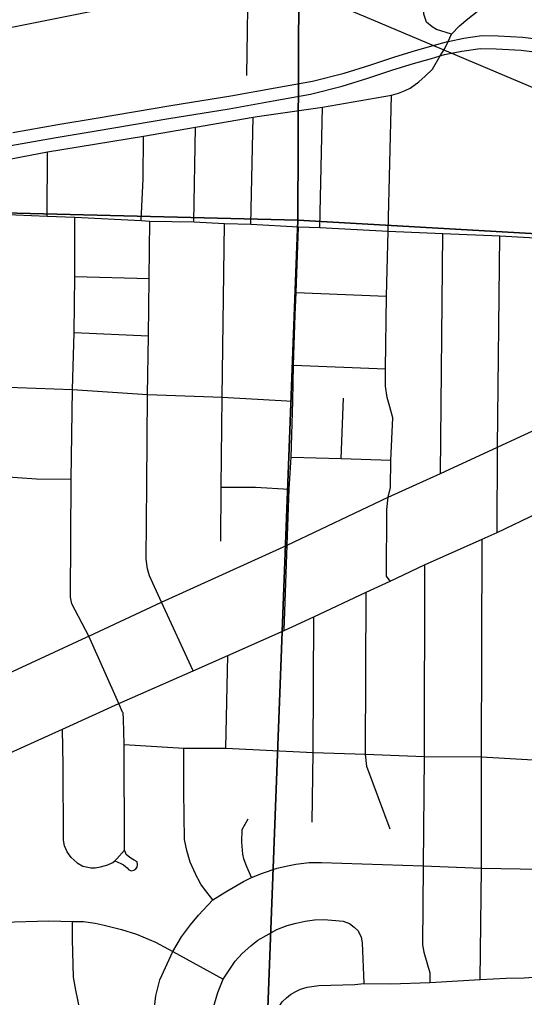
# Model space of a CAD drawing. Extents: x 0 to 34, y 0 to 22.
# Drawn here: x 3.784 to 4.264, y 16.711 to 17.64 of the extents above; entities that cross this region are included whole.
import ezdxf

# ---------------------------------------------------------------- set-up
doc = ezdxf.new("R2010")
doc.units = 0
for name, color, linetype in [('GM_X_City_Street', 7, 'Continuous'), ('GM_X_Rail_Line', 7, 'Continuous'), ('GM_X_Section', 7, 'Continuous'), ('GM_X_State_Route', 7, 'Continuous'), ('GM_X_US_Route', 7, 'Continuous')]:
    doc.layers.add(name, color=color, linetype=linetype)

msp = doc.modelspace()

# ---------------------------------------------------------------- linework, layer by layer
at = {"layer": 'GM_X_City_Street'}
for p, q in [((4.06932, 17.44272), (4.0719, 17.55701)), ((4.00359, 17.44589), (4.00598, 17.54723)), ((3.94954, 17.44801), (3.95124, 17.53789)), ((3.81033, 17.45332), (3.81075, 17.51448)), ((4.18379, 17.20897), (4.18594, 17.43688)), ((3.83665, 17.39607), (3.9072, 17.3942)), ((4.04687, 17.38086), (4.13242, 17.37723)), ((3.83593, 17.34285), (3.90646, 17.33972)), ((4.04428, 17.31186), (4.13149, 17.30833)), ((4.08941, 17.2231), (4.09185, 17.28058)), ((3.97993, 16.94801), (3.98194, 17.03598))]:
    msp.add_line(p, q, dxfattribs=at)
for points in [[(4.19424, 17.62619), (4.18008, 17.63073), (4.1758, 17.6333), (4.17067, 17.63757), (4.1681, 17.64527), (4.1726, 17.88764)], [(3.99992, 17.58706), (4.00153, 17.69352), (4.00385, 17.85625)], [(3.76955, 17.50668), (3.81075, 17.51448), (3.9018, 17.52923), (3.95124, 17.53789), (4.00598, 17.54723), (4.00977, 17.54787), (4.0719, 17.55701), (4.1372, 17.56837), (4.14391, 17.57026), (4.15036, 17.57284), (4.15509, 17.57499), (4.16329, 17.58097), (4.16944, 17.58616), (4.17618, 17.59307), (4.18368, 17.60553), (4.18788, 17.61251), (4.19107, 17.61938), (4.19424, 17.62619), (4.2019, 17.63417), (4.20978, 17.64071), (4.21868, 17.64787), (4.2278, 17.65244), (4.23435, 17.65379)], [(4.13615, 17.10675), (4.13252, 17.11135), (4.13298, 17.1749), (4.13425, 17.18633), (4.13636, 17.19577), (4.13664, 17.22162), (4.13851, 17.26192), (4.13571, 17.27224), (4.13336, 17.28114), (4.13149, 17.29192), (4.13149, 17.30833), (4.13242, 17.37723), (4.13405, 17.43905), (4.1372, 17.56837)], [(3.89969, 17.44919), (3.90143, 17.4889), (3.9018, 17.52923)], [(3.68615, 17.45787), (3.70636, 17.45718), (3.76567, 17.45514), (3.81033, 17.45332), (3.83666, 17.45225), (3.89969, 17.44919), (3.90794, 17.44868), (3.94954, 17.44801), (3.97884, 17.4465), (4.00359, 17.44589), (4.04897, 17.4433), (4.06932, 17.44272), (4.13405, 17.43905), (4.18594, 17.43688), (4.24012, 17.43473), (4.2908, 17.43188), (4.41123, 17.4261), (4.49199, 17.42222), (4.5659, 17.42002)], [(3.83893, 16.83915), (3.84425, 16.8359), (3.84891, 16.83497), (3.8517, 16.8345), (3.8559, 16.8345), (3.86102, 16.83543), (3.86801, 16.8373), (3.87283, 16.83937), (3.87461, 16.84113), (3.8764, 16.84289), (3.88385, 16.85127), (3.88339, 16.95144), (3.88292, 16.97566), (3.88245, 16.98172), (3.88199, 16.98218), (3.87838, 16.99039), (3.84989, 17.0546), (3.83372, 17.08526), (3.83245, 17.09161), (3.83309, 17.20347), (3.83433, 17.28882), (3.83593, 17.34285), (3.83665, 17.39607), (3.83666, 17.45225)], [(3.94893, 17.0214), (3.91882, 17.08684), (3.90761, 17.11178), (3.90562, 17.1184), (3.9043, 17.12766), (3.90496, 17.19845), (3.9057, 17.28403), (3.90646, 17.33972), (3.9072, 17.3942), (3.90794, 17.44868)], [(3.97526, 17.14483), (3.97558, 17.19604), (3.97653, 17.28137), (3.97884, 17.4465)], [(4.03535, 17.05992), (4.03815, 17.14097), (4.04024, 17.19417), (4.04218, 17.22457), (4.04363, 17.27764), (4.04428, 17.31186), (4.04584, 17.35959), (4.04687, 17.38086), (4.04897, 17.4433)], [(4.23751, 17.15294), (4.23809, 17.23396), (4.24012, 17.43473)], [(3.73239, 17.01647), (3.76227, 17.01563), (3.7734, 17.01902), (3.84774, 17.05359), (3.84989, 17.0546), (3.91882, 17.08684), (4.03815, 17.14097), (4.13425, 17.18633), (4.18379, 17.20897), (4.23809, 17.23396), (4.28939, 17.25777), (4.31831, 17.27103), (4.37951, 17.29903), (4.42039, 17.31757), (4.43186, 17.32366), (4.44581, 17.33025), (4.44975, 17.33157), (4.45369, 17.33222), (4.46453, 17.33222), (4.49541, 17.33091), (4.49756, 17.32932), (4.50132, 17.32058), (4.51945, 17.28385)], [(3.59972, 17.29632), (3.63942, 17.29452), (3.70401, 17.29265), (3.7644, 17.29122), (3.83433, 17.28882), (3.9057, 17.28403), (3.97653, 17.28137), (4.04363, 17.27764)], [(3.40882, 17.21885), (3.41946, 17.21786), (3.4346, 17.21578), (3.4444, 17.21489), (3.47795, 17.2134), (3.50764, 17.21221), (3.63842, 17.20898), (3.66071, 17.208), (3.70295, 17.20749), (3.76375, 17.20655), (3.80028, 17.20389), (3.83309, 17.20347)], [(4.04218, 17.22457), (4.08941, 17.2231), (4.13664, 17.22162)], [(3.97558, 17.19604), (4.00801, 17.19589), (4.04024, 17.19417)], [(3.76167, 16.93768), (3.82502, 16.96617), (3.87838, 16.99039), (3.94893, 17.0214), (3.98194, 17.03598), (4.03535, 17.05992), (4.06345, 17.07297), (4.11318, 17.0963), (4.13615, 17.10675), (4.16854, 17.12215), (4.22347, 17.14665), (4.23751, 17.15294), (4.27584, 17.17136)], [(4.22159, 16.72834), (4.22277, 16.83404), (4.22277, 16.93976), (4.22347, 17.14665)], [(4.16854, 17.12215), (4.16841, 16.94025), (4.16733, 16.8365), (4.16676, 16.76134), (4.1679, 16.75451), (4.1736, 16.73458), (4.1736, 16.72546)], [(4.13598, 16.87131), (4.11378, 16.9307), (4.11267, 16.94243), (4.11318, 17.0963)], [(4.06208, 16.87787), (4.06295, 16.94409), (4.06345, 17.07297)], [(3.83893, 16.83915), (3.83302, 16.84425), (3.82946, 16.84959), (3.82679, 16.85538), (3.8259, 16.86072), (3.82545, 16.93156), (3.82502, 16.96617)], [(3.88339, 16.95144), (3.93998, 16.9481), (3.97993, 16.94801), (4.06295, 16.94409), (4.11267, 16.94243), (4.16841, 16.94025), (4.22277, 16.93976), (4.27738, 16.93669), (4.30671, 16.93597), (4.4089, 16.93215), (4.46669, 16.92919), (4.53384, 16.92677), (4.59562, 16.92482), (4.661, 16.92318)], [(3.96776, 16.80396), (3.95978, 16.81427), (3.95615, 16.81881), (3.95343, 16.82426), (3.95297, 16.82471), (3.94616, 16.83969), (3.94298, 16.85104), (3.94071, 16.86148), (3.94026, 16.90688), (3.93998, 16.9481)], [(4.00434, 16.82541), (3.99928, 16.83697), (3.99701, 16.84287), (3.9961, 16.84741), (3.99519, 16.85876), (3.99564, 16.87101), (4.00111, 16.88113)], [(3.87461, 16.84113), (3.88031, 16.83857), (3.88279, 16.83716), (3.8848, 16.83562), (3.88621, 16.83456), (3.88798, 16.83244), (3.89035, 16.83173), (3.89247, 16.83209), (3.8946, 16.83338), (3.89566, 16.83503), (3.89625, 16.83727), (3.89566, 16.84011), (3.89282, 16.84176), (3.88987, 16.84377), (3.88739, 16.84542), (3.8855, 16.84719), (3.88444, 16.85002), (3.88385, 16.85127)], [(3.91119, 16.69382), (3.91344, 16.71287), (3.91736, 16.72799), (3.92971, 16.75496), (3.93779, 16.76895), (3.94631, 16.78031), (3.95419, 16.78945), (3.96776, 16.80396), (3.981, 16.81216), (3.99677, 16.82162), (4.00434, 16.82541), (4.01474, 16.82951), (4.02862, 16.83424), (4.0384, 16.83645), (4.0466, 16.83802), (4.05921, 16.8396), (4.07088, 16.8396), (4.16733, 16.8365), (4.22277, 16.83404), (4.27799, 16.8332)], [(3.71135, 16.78253), (3.76864, 16.78276), (3.81185, 16.784), (3.82327, 16.78369), (3.83441, 16.78355), (3.8449, 16.78338), (3.85575, 16.78194), (3.86442, 16.78001), (3.88104, 16.77591), (3.89501, 16.77158), (3.91308, 16.76387), (3.92971, 16.75496), (3.97759, 16.72886)], [(3.84317, 16.58742), (3.84311, 16.65381), (3.84311, 16.67357), (3.84267, 16.68544), (3.84223, 16.6951), (3.8396, 16.70915), (3.8374, 16.71838), (3.8352, 16.73067), (3.83433, 16.76625), (3.83441, 16.78355)], [(3.96601, 16.6944), (3.97247, 16.71606), (3.97759, 16.72886), (3.98883, 16.74591), (3.99557, 16.75317), (4.00361, 16.76044), (4.01036, 16.76563), (4.01815, 16.77004), (4.02828, 16.77575), (4.03814, 16.77964), (4.0467, 16.78198), (4.05526, 16.7838), (4.06409, 16.7851), (4.07292, 16.78535), (4.08434, 16.78458), (4.09134, 16.7838), (4.09731, 16.78146), (4.10198, 16.77809), (4.10562, 16.77471), (4.10847, 16.76848), (4.10951, 16.76329), (4.11098, 16.72454)], [(4.02907, 16.7001), (4.03351, 16.70704), (4.03767, 16.71093), (4.04156, 16.71426), (4.04656, 16.71704), (4.051, 16.71926), (4.05711, 16.7212), (4.06822, 16.72259), (4.10265, 16.72371), (4.11098, 16.72454), (4.13653, 16.72426), (4.1736, 16.72546), (4.22159, 16.72834), (4.24613, 16.72956), (4.26343, 16.73006), (4.27702, 16.73104), (4.2958, 16.73055), (4.32917, 16.73055), (4.4594, 16.72932), (4.51383, 16.72847), (4.60854, 16.72804), (4.66159, 16.72904)]]:
    msp.add_lwpolyline(points, dxfattribs=at)
at = {"layer": 'GM_X_Rail_Line'}
msp.add_lwpolyline([(5.06095, 17.35408), (5.0018, 17.3488), (4.90866, 17.3403), (4.89685, 17.33947), (4.87841, 17.33937), (4.86266, 17.3402), (4.85033, 17.34154), (4.83801, 17.34351), (4.82423, 17.3461), (4.81055, 17.34962), (4.79657, 17.35408), (4.73638, 17.37925), (4.63464, 17.42192), (4.11228, 17.64251), (4.03964, 17.67294), (4.03082, 17.67523), (4.02123, 17.67644), (4.01059, 17.67659), (3.99963, 17.67568), (3.98145, 17.67223), (3.94441, 17.66518), (3.87792, 17.65271), (3.74009, 17.62517)], dxfattribs=at)
at = {"layer": 'GM_X_Section'}
for points in [[(3.03099, 18.49904), (4.05276, 18.48869), (4.04846, 17.44949), (3.17089, 17.47139), (3.01963, 17.48314)], [(4.05276, 18.48869), (5.03965, 18.48463), (5.04609, 17.39252), (4.04846, 17.44949)], [(3.01963, 17.48314), (3.17089, 17.47139), (4.04846, 17.44949), (4.01128, 16.47685), (3.01345, 16.48073)], [(4.04846, 17.44949), (5.04609, 17.39252), (5.01599, 16.47353), (4.01128, 16.47685)]]:
    msp.add_lwpolyline(points, close=True, dxfattribs=at)
at = {"layer": 'GM_X_State_Route'}
msp.add_lwpolyline([(3.74647, 17.51448), (3.77597, 17.52056), (3.81874, 17.52796), (3.85691, 17.53437), (3.92599, 17.54605), (3.98308, 17.55527), (4.02502, 17.56283), (4.06055, 17.56925), (4.09049, 17.57681), (4.115, 17.58455), (4.13869, 17.59228), (4.15826, 17.59836), (4.17521, 17.60297), (4.18368, 17.60553), (4.18771, 17.60675), (4.20416, 17.61004), (4.22143, 17.61251), (4.23673, 17.61235), (4.26042, 17.61103), (4.28279, 17.60807), (4.31421, 17.60281), (4.34711, 17.59787), (4.38445, 17.5908), (4.44472, 17.58114)], dxfattribs=at)
at = {"layer": 'GM_X_US_Route'}
for points in [[(3.77773, 17.53287), (3.8205, 17.54027), (3.85867, 17.54668), (3.92775, 17.55836), (3.98484, 17.56757), (4.02678, 17.57514), (4.06231, 17.58156), (4.09225, 17.58912), (4.11676, 17.59685), (4.14045, 17.60459), (4.16002, 17.61067), (4.17697, 17.61528), (4.18947, 17.61906), (4.19107, 17.61938), (4.20592, 17.62235), (4.22319, 17.62482), (4.23849, 17.62465), (4.26218, 17.62334), (4.28455, 17.62038)], [(3.74647, 17.51448), (3.77597, 17.52056), (3.81874, 17.52796), (3.85691, 17.53437), (3.92599, 17.54605), (3.98308, 17.55527), (4.02502, 17.56283), (4.06055, 17.56925), (4.09049, 17.57681), (4.115, 17.58455), (4.13869, 17.59228), (4.15826, 17.59836), (4.17521, 17.60297), (4.18368, 17.60553), (4.18771, 17.60675), (4.20416, 17.61004), (4.22143, 17.61251), (4.23673, 17.61235), (4.26042, 17.61103), (4.28279, 17.60807), (4.31421, 17.60281), (4.34711, 17.59787), (4.38445, 17.5908), (4.44472, 17.58114)]]:
    msp.add_lwpolyline(points, dxfattribs=at)

doc.saveas('drawing.dxf')
